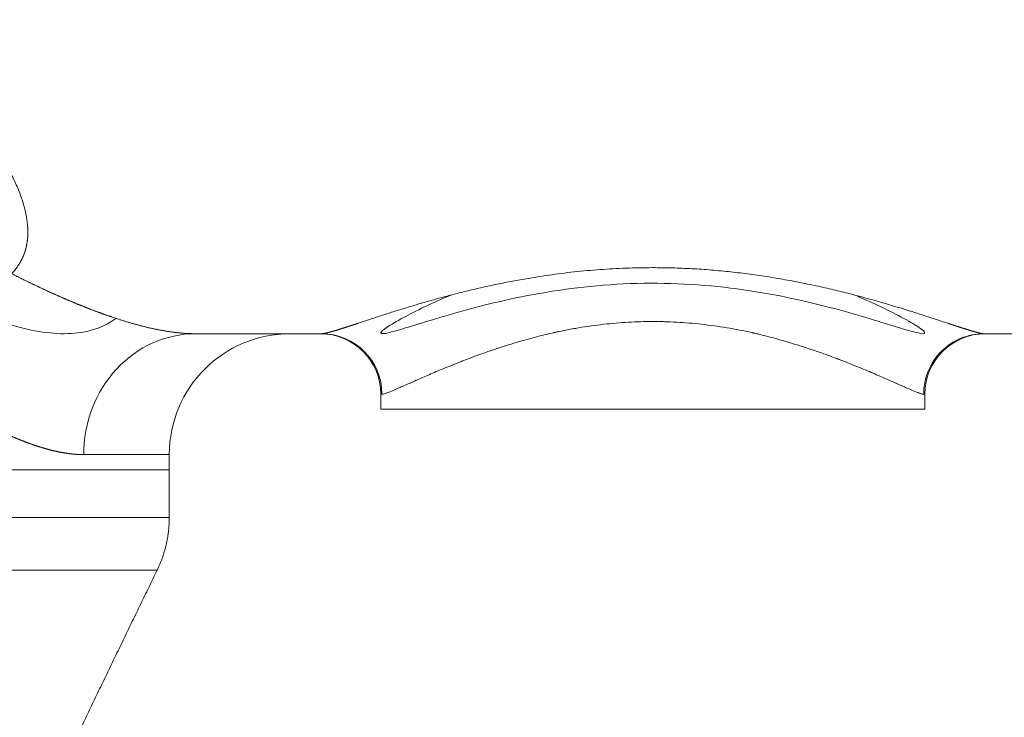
# Model space of a CAD drawing. Header units: millimetres. Extents: x 51337 to 61814, y -21781 to -12277.
# Tile 294 of 378: x 60812 to 60877, y -21135 to -21089. Entities that reach past the tile are written whole.
import ezdxf

# ---------------------------------------------------------------- set-up
doc = ezdxf.new("R2010")
doc.units = ezdxf.units.MM
doc.header["$LTSCALE"] = 0.3175
doc.layers.add('1轮廓实线层', color=7, linetype='Continuous', lineweight=18)

msp = doc.modelspace()

# ---------------------------------------------------------------- linework, layer by layer
at = {"layer": '1轮廓实线层'}
for p, q in [((60832.10707, -21109.38829), (60823.7624, -21109.38829)), ((60823.76309, -21109.38829), (60832.10726, -21109.38829)), ((60875.92426, -21109.38829), (60882.51597, -21109.38829)), ((60882.51597, -21109.38829), (60875.92488, -21109.38829)), ((60836.09051, -21113.38829), (60836.01597, -21113.38829)), ((60836.01597, -21113.38829), (60836.01597, -21114.38829)), ((60872.01597, -21113.38829), (60871.94144, -21113.38829)), ((60872.01597, -21113.38829), (60872.01597, -21114.38829)), ((60872.01597, -21114.38829), (60836.01597, -21114.38829)), ((60822.01597, -21117.38829), (60816.35097, -21117.38829)), ((60822.01597, -21118.38829), (60822.01597, -21117.38829)), ((60822.01597, -21118.38829), (60804.39107, -21118.38829)), ((60822.01597, -21121.54172), (60822.01597, -21118.38829))]:
    msp.add_line(p, q, dxfattribs=at)
for centre, radius, start, end in [((60830.01597, -21117.38829), 8, 90, 180), ((60832.01597, -21113.38829), 4, 0, 90), ((60876.01597, -21113.38829), 4, 90, 180)]:
    msp.add_arc(centre, radius, start, end, dxfattribs=at)
for centre, major_axis, ratio, start_param, end_param in [((60823.7624, -21117.38829), (0, 8), 0.92642857, 0, 1.57079633), ((60832.10707, -21113.38829), (0, -4), 0.9958592, 1.57079633, 3.14159265), ((60875.92488, -21113.38829), (0, -4), 0.9958592, 3.14159265, 4.71238898)]:
    msp.add_ellipse(centre, major_axis=major_axis, ratio=ratio, start_param=start_param, end_param=end_param, dxfattribs=at)
for points, knots in [([(60802.01931, -21088.61033), (60802.03794, -21088.62196), (60802.07523, -21088.64522), (60802.13102, -21088.68033), (60802.18676, -21088.71563), (60802.24242, -21088.75112), (60802.29802, -21088.7868), (60802.35356, -21088.82268), (60802.40903, -21088.85876), (60802.46444, -21088.89503), (60802.51978, -21088.93149), (60802.57505, -21088.96814), (60802.63026, -21089.00498), (60802.6854, -21089.04202), (60802.74048, -21089.07924), (60802.79549, -21089.11666), (60802.85044, -21089.15427), (60802.90532, -21089.19207), (60802.96014, -21089.23006), (60803.01489, -21089.26823), (60803.06957, -21089.3066), (60803.12419, -21089.34515), (60803.17875, -21089.38389), (60803.23323, -21089.42282), (60803.28766, -21089.46193), (60803.34201, -21089.50123), (60803.39631, -21089.54072), (60803.45053, -21089.58039), (60803.50469, -21089.62024), (60803.55879, -21089.66028), (60803.61282, -21089.70051), (60803.66678, -21089.74092), (60803.72068, -21089.78151), (60803.77451, -21089.82228), (60803.82828, -21089.86323), (60803.88198, -21089.90437), (60803.93562, -21089.94569), (60803.98919, -21089.98718), (60804.04269, -21090.02886), (60804.09613, -21090.07072), (60804.14951, -21090.11275), (60804.20282, -21090.15497), (60804.25606, -21090.19736), (60804.30924, -21090.23992), (60804.36235, -21090.28267), (60804.4154, -21090.32559), (60804.46838, -21090.36868), (60804.52129, -21090.41196), (60804.57414, -21090.4554), (60804.62693, -21090.49902), (60804.67965, -21090.54281), (60804.7323, -21090.58678), (60804.78489, -21090.63091), (60804.83741, -21090.67522), (60804.88987, -21090.7197), (60804.94226, -21090.76435), (60804.99458, -21090.80917), (60805.04685, -21090.85416), (60805.09904, -21090.89932), (60805.15117, -21090.94464), (60805.20323, -21090.99014), (60805.25523, -21091.0358), (60805.30716, -21091.08162), (60805.35903, -21091.12761), (60805.41083, -21091.17377), (60805.46257, -21091.22009), (60805.51424, -21091.26657), (60805.56585, -21091.31322), (60805.61739, -21091.36002), (60805.66886, -21091.40699), (60805.72027, -21091.45412), (60805.77161, -21091.50142), (60805.82289, -21091.54887), (60805.8741, -21091.59648), (60805.92525, -21091.64424), (60805.97633, -21091.69217), (60806.02734, -21091.74025), (60806.07829, -21091.78849), (60806.12918, -21091.83688), (60806.18, -21091.88543), (60806.23075, -21091.93413), (60806.28144, -21091.98299), (60806.33206, -21092.032), (60806.38262, -21092.08116), (60806.43311, -21092.13047), (60806.48353, -21092.17993), (60806.5339, -21092.22954), (60806.58419, -21092.2793), (60806.63442, -21092.32921), (60806.68458, -21092.37926), (60806.73468, -21092.42947), (60806.78471, -21092.47981), (60806.83468, -21092.53031), (60806.88458, -21092.58095), (60806.93442, -21092.63173), (60806.98419, -21092.68265), (60807.03389, -21092.73372), (60807.31551, -21093.02422), (60807.81319, -21093.55504), (60808.49358, -21094.32954), (60809.12774, -21095.10228), (60809.71564, -21095.87195), (60810.25726, -21096.6372), (60810.6961, -21097.30983), (60811.0465, -21097.8878), (60811.32043, -21098.37088), (60811.5689, -21098.84309), (60811.79192, -21099.3044), (60811.98946, -21099.75481), (60812.16154, -21100.19431), (60812.30815, -21100.62288), (60812.42928, -21101.04053), (60812.52493, -21101.44727), (60812.57589, -21101.73472), (60812.60062, -21101.90936), (60812.60929, -21101.9755), (60812.61719, -21102.04124), (60812.62434, -21102.10656), (60812.63072, -21102.17148), (60812.63635, -21102.23599), (60812.64121, -21102.30011), (60812.64532, -21102.36382), (60812.64866, -21102.42712), (60812.65125, -21102.49003), (60812.65308, -21102.55254), (60812.65414, -21102.61466), (60812.65445, -21102.67637), (60812.65399, -21102.7377), (60812.65278, -21102.79863), (60812.65081, -21102.85916), (60812.64807, -21102.91931), (60812.64458, -21102.97907), (60812.64033, -21103.03843), (60812.63532, -21103.09742), (60812.62954, -21103.15601), (60812.62301, -21103.21422), (60812.61572, -21103.27205), (60812.60767, -21103.3295), (60812.59885, -21103.38656), (60812.58928, -21103.44325), (60812.57895, -21103.49956), (60812.56786, -21103.55549), (60812.55601, -21103.61105), (60812.5434, -21103.66623), (60812.53002, -21103.72104), (60812.51589, -21103.77548), (60812.501, -21103.82954), (60812.48535, -21103.88324), (60812.46894, -21103.93658), (60812.45177, -21103.98954), (60812.43384, -21104.04214), (60812.41515, -21104.09438), (60812.3957, -21104.14626), (60812.37549, -21104.19777), (60812.35452, -21104.24893), (60812.33279, -21104.29973), (60812.3103, -21104.35017), (60812.28705, -21104.40026), (60812.26304, -21104.44999), (60812.23827, -21104.49937), (60812.21274, -21104.5484), (60812.18645, -21104.59708), (60812.1594, -21104.64541), (60812.13159, -21104.69339), (60812.10302, -21104.74103), (60812.07369, -21104.78832), (60812.0436, -21104.83527), (60812.01276, -21104.88188), (60811.98115, -21104.92815), (60811.94878, -21104.97408), (60811.91565, -21105.01967), (60811.88176, -21105.06493), (60811.84711, -21105.10985), (60811.81171, -21105.15444), (60811.77554, -21105.19869), (60811.73861, -21105.24262), (60811.70093, -21105.28622), (60811.66247, -21105.32948), (60811.6233, -21105.37244), (60811.59656, -21105.4008), (60811.58319, -21105.41498)], [0, 0, 0, 0, 0.00241378, 0.0048307, 0.00725079, 0.00967408, 0.0121006, 0.01453038, 0.01696344, 0.01939982, 0.02183954, 0.02428262, 0.02672911, 0.02917902, 0.03163238, 0.03408923, 0.03654958, 0.03901347, 0.04148092, 0.04395196, 0.04642662, 0.04890492, 0.05138689, 0.05387256, 0.05636195, 0.05885509, 0.06135201, 0.06385273, 0.06635728, 0.06886569, 0.07137797, 0.07389416, 0.07641428, 0.07893836, 0.08146642, 0.08399849, 0.08653459, 0.08907475, 0.09161899, 0.09416734, 0.09671982, 0.09927646, 0.10183727, 0.1044023, 0.10697155, 0.10954505, 0.11212283, 0.11470491, 0.11729132, 0.11988207, 0.1224772, 0.12507672, 0.12768065, 0.13028903, 0.13290187, 0.1355192, 0.13814104, 0.14076741, 0.14339833, 0.14603384, 0.14867394, 0.15131866, 0.15396802, 0.15662205, 0.15928077, 0.16194419, 0.16461235, 0.16728525, 0.16996293, 0.17264541, 0.17533269, 0.17802482, 0.1807218, 0.18342366, 0.18613042, 0.1888421, 0.19155871, 0.19428029, 0.19700684, 0.1997384, 0.20247498, 0.20521659, 0.20796327, 0.21071502, 0.21347188, 0.21623385, 0.21900096, 0.22177323, 0.22455067, 0.22733331, 0.23012116, 0.23291424, 0.23571258, 0.23851618, 0.24132508, 0.24413928, 0.2469588, 0.24978367, 0.29221723, 0.33418807, 0.37576348, 0.41701265, 0.45800645, 0.49881706, 0.52552006, 0.55177899, 0.57761777, 0.60306147, 0.62813639, 0.65286995, 0.67729078, 0.70142857, 0.72531411, 0.74897914, 0.75300661, 0.75702321, 0.7610291, 0.76502445, 0.76900942, 0.7729842, 0.77694896, 0.78090386, 0.78484909, 0.78878483, 0.79271125, 0.79662853, 0.80053686, 0.80443641, 0.80832738, 0.81220994, 0.81608428, 0.81995059, 0.82380906, 0.82765987, 0.83150323, 0.83533932, 0.83916832, 0.84299045, 0.84680589, 0.85061484, 0.8544175, 0.85821406, 0.86200472, 0.86578969, 0.86956916, 0.87334334, 0.87711243, 0.88087663, 0.88463615, 0.88839119, 0.89214196, 0.89588866, 0.89963151, 0.90337071, 0.90710646, 0.91083898, 0.91456848, 0.91829517, 0.92201925, 0.92574095, 0.92946046, 0.933178, 0.93689379, 0.94060804, 0.94432095, 0.94803275, 0.95174364, 0.95545384, 0.95916356, 0.96287302, 0.96658243, 0.970292, 0.97400194, 0.97771248, 0.98142382, 0.98513617, 0.98884975, 0.99256478, 0.99628145, 1, 1, 1, 1]), ([(60832.10707, -21109.38829), (60832.10927, -21109.38828), (60832.11365, -21109.38826), (60832.12053, -21109.3881), (60832.12762, -21109.38784), (60832.13494, -21109.38747), (60832.1425, -21109.387), (60832.15028, -21109.38642), (60832.1583, -21109.38574), (60832.16654, -21109.38496), (60832.17502, -21109.38407), (60832.18372, -21109.38308), (60832.19266, -21109.38198), (60832.20182, -21109.38078), (60832.21122, -21109.37948), (60832.22084, -21109.37808), (60832.2307, -21109.37657), (60832.24079, -21109.37496), (60832.2511, -21109.37325), (60832.26165, -21109.37143), (60832.27243, -21109.36952), (60832.28343, -21109.3675), (60832.29467, -21109.36538), (60832.30614, -21109.36316), (60832.31784, -21109.36084), (60832.32977, -21109.35842), (60832.34192, -21109.35589), (60832.35431, -21109.35327), (60832.36693, -21109.35054), (60832.37978, -21109.34772), (60832.39286, -21109.3448), (60832.40617, -21109.34177), (60832.41971, -21109.33865), (60832.43348, -21109.33542), (60832.44748, -21109.3321), (60832.46171, -21109.32868), (60832.47618, -21109.32516), (60832.49087, -21109.32154), (60832.50579, -21109.31782), (60832.52094, -21109.31401), (60832.53632, -21109.31009), (60832.55194, -21109.30608), (60832.56778, -21109.30197), (60832.58385, -21109.29777), (60832.60015, -21109.29346), (60832.61669, -21109.28906), (60832.63345, -21109.28456), (60832.65045, -21109.27997), (60832.66767, -21109.27528), (60832.68512, -21109.27049), (60832.70281, -21109.26561), (60832.72072, -21109.26063), (60832.73887, -21109.25555), (60832.75725, -21109.25038), (60832.77585, -21109.24512), (60832.79469, -21109.23976), (60832.81375, -21109.2343), (60832.83305, -21109.22875), (60832.85258, -21109.2231), (60832.87233, -21109.21736), (60832.89232, -21109.21153), (60832.91254, -21109.2056), (60832.93299, -21109.19958), (60832.95367, -21109.19347), (60832.97457, -21109.18726), (60832.99571, -21109.18096), (60833.01708, -21109.17456), (60833.03868, -21109.16807), (60833.06051, -21109.16149), (60833.08257, -21109.15482), (60833.10486, -21109.14806), (60833.12738, -21109.1412), (60833.15013, -21109.13425), (60833.17311, -21109.12721), (60833.19632, -21109.12008), (60833.21976, -21109.11286), (60833.24343, -21109.10554), (60833.26734, -21109.09814), (60833.29147, -21109.09064), (60833.31583, -21109.08306), (60833.34042, -21109.07538), (60833.36524, -21109.06761), (60833.3903, -21109.05976), (60833.41558, -21109.05181), (60833.44109, -21109.04378), (60833.46684, -21109.03565), (60833.49281, -21109.02744), (60833.51902, -21109.01914), (60833.54545, -21109.01075), (60833.57211, -21109.00227), (60833.59901, -21108.9937), (60833.62613, -21108.98505), (60833.65349, -21108.9763), (60833.68108, -21108.96747), (60833.70889, -21108.95855), (60833.73694, -21108.94955), (60833.76521, -21108.94045), (60833.79372, -21108.93127), (60833.82246, -21108.92201), (60833.85142, -21108.91265), (60833.88062, -21108.90321), (60833.91005, -21108.89369), (60833.93971, -21108.88408), (60833.9696, -21108.87438), (60833.99971, -21108.8646), (60834.03006, -21108.85473), (60834.06064, -21108.84478), (60834.09145, -21108.83474), (60834.12249, -21108.82462), (60834.15376, -21108.81441), (60834.18526, -21108.80412), (60834.21699, -21108.79374), (60834.24895, -21108.78328), (60834.28114, -21108.77274), (60834.31356, -21108.76211), (60834.34621, -21108.7514), (60834.3791, -21108.74061), (60834.41221, -21108.72973), (60834.44555, -21108.71877), (60834.47912, -21108.70773), (60834.71523, -21108.63003), (60835.17742, -21108.47698), (60835.91861, -21108.233), (60836.72357, -21107.97327), (60837.59225, -21107.70148), (60838.52455, -21107.42115), (60839.32604, -21107.19138), (60839.9616, -21107.01601), (60840.4079, -21106.89578), (60840.86091, -21106.77697), (60841.32063, -21106.65986), (60841.78704, -21106.54473), (60842.26016, -21106.43185), (60842.73998, -21106.3215), (60843.2265, -21106.2139), (60843.71972, -21106.10931), (60844.21963, -21106.00793), (60844.72625, -21105.91), (60845.23957, -21105.81571), (60845.75958, -21105.72525), (60846.3859, -21105.62245), (60847.11959, -21105.51142), (60847.962, -21105.3979), (60848.80923, -21105.29819), (60849.66129, -21105.21285), (60850.51816, -21105.14232), (60851.37985, -21105.08699), (60852.24633, -21105.04714), (60853.11761, -21105.02297), (60854.13774, -21105.01322), (60855.30303, -21105.02835), (60856.6072, -21105.08115), (60857.90114, -21105.16905), (60859.18476, -21105.291), (60860.45804, -21105.44554), (60861.71039, -21105.62924), (60862.93387, -21105.83739), (60864.11984, -21106.06617), (60865.26965, -21106.31326), (60866.38327, -21106.57569), (60867.46068, -21106.85019), (60868.5713, -21107.15196), (60869.69274, -21107.47432), (60870.7966, -21107.80905), (60871.80512, -21108.12832), (60872.71811, -21108.42631), (60873.28391, -21108.61355), (60873.57846, -21108.71056), (60873.63838, -21108.73028), (60873.69755, -21108.74974), (60873.75598, -21108.76894), (60873.81367, -21108.78787), (60873.87061, -21108.80654), (60873.92681, -21108.82495), (60873.98226, -21108.84309), (60874.03697, -21108.86095), (60874.09094, -21108.87855), (60874.14416, -21108.89587), (60874.19664, -21108.91293), (60874.24837, -21108.9297), (60874.29935, -21108.9462), (60874.3496, -21108.96243), (60874.3991, -21108.97837), (60874.44785, -21108.99404), (60874.49586, -21109.00942), (60874.54313, -21109.02452), (60874.58965, -21109.03933), (60874.63543, -21109.05386), (60874.68046, -21109.0681), (60874.72475, -21109.08205), (60874.76829, -21109.09571), (60874.81109, -21109.10908), (60874.85315, -21109.12216), (60874.89446, -21109.13494), (60874.93503, -21109.14743), (60874.97485, -21109.15962), (60875.01393, -21109.1715), (60875.05226, -21109.18309), (60875.08985, -21109.19438), (60875.1267, -21109.20536), (60875.1628, -21109.21604), (60875.19815, -21109.22642), (60875.23276, -21109.23648), (60875.26663, -21109.24624), (60875.29976, -21109.25568), (60875.33213, -21109.26482), (60875.36377, -21109.27364), (60875.39466, -21109.28214), (60875.42481, -21109.29033), (60875.45421, -21109.29821), (60875.48286, -21109.30576), (60875.51078, -21109.31299), (60875.53795, -21109.31991), (60875.56437, -21109.32649), (60875.59005, -21109.33276), (60875.61499, -21109.33869), (60875.63918, -21109.3443), (60875.66262, -21109.34958), (60875.68533, -21109.35453), (60875.70728, -21109.35915), (60875.7285, -21109.36344), (60875.74897, -21109.36739), (60875.76869, -21109.371), (60875.78767, -21109.37428), (60875.80591, -21109.37722), (60875.8234, -21109.37982), (60875.84015, -21109.38207), (60875.85615, -21109.38399), (60875.87141, -21109.38555), (60875.88593, -21109.38678), (60875.89969, -21109.38765), (60875.91276, -21109.38819), (60875.92084, -21109.38826), (60875.92488, -21109.38829)], [0, 0, 0, 0, 0.00103353, 0.00206684, 0.00309992, 0.00413279, 0.00516548, 0.00619798, 0.00723031, 0.0082625, 0.00929454, 0.01032645, 0.01135826, 0.01238996, 0.01342157, 0.01445311, 0.01548459, 0.01651602, 0.01754742, 0.0185788, 0.01961017, 0.02064154, 0.02167294, 0.02270436, 0.02373584, 0.02476737, 0.02579897, 0.02683066, 0.02786245, 0.02889434, 0.02992637, 0.03095853, 0.03199084, 0.03302332, 0.03405598, 0.03508883, 0.03612188, 0.03715515, 0.03818865, 0.03922239, 0.0402564, 0.04129067, 0.04232523, 0.04336008, 0.04439524, 0.04543073, 0.04646655, 0.04750272, 0.04853925, 0.04957616, 0.05061346, 0.05165116, 0.05268927, 0.05372781, 0.05476679, 0.05580623, 0.05684613, 0.05788651, 0.05892738, 0.05996876, 0.06101066, 0.06205308, 0.06309605, 0.06413958, 0.06518368, 0.06622836, 0.06727364, 0.06831952, 0.06936602, 0.07041316, 0.07146094, 0.07250938, 0.07355849, 0.07460829, 0.07565878, 0.07670999, 0.07776191, 0.07881457, 0.07986797, 0.08092213, 0.08197707, 0.08303278, 0.0840893, 0.08514662, 0.08620477, 0.08726374, 0.08832356, 0.08938424, 0.09044579, 0.09150823, 0.09257155, 0.09363578, 0.09470093, 0.09576702, 0.09683404, 0.09790202, 0.09897096, 0.10004088, 0.1011118, 0.10218371, 0.10325664, 0.10433059, 0.10540558, 0.10648162, 0.10755873, 0.1086369, 0.10971616, 0.11079651, 0.11187797, 0.11296055, 0.11404426, 0.11512911, 0.11621512, 0.11730228, 0.11839063, 0.11948016, 0.12057089, 0.12166283, 0.12275599, 0.12385038, 0.12494601, 0.14571451, 0.16640475, 0.18709212, 0.20785202, 0.22875908, 0.24988637, 0.25890789, 0.26789273, 0.27684606, 0.2857731, 0.29467911, 0.3035694, 0.31244931, 0.32132417, 0.33019935, 0.33908022, 0.34797212, 0.35688037, 0.36581029, 0.37476712, 0.38883957, 0.40280998, 0.41669992, 0.43053135, 0.4443265, 0.45810776, 0.47189763, 0.48571852, 0.49959272, 0.52039134, 0.54110159, 0.56179951, 0.58256128, 0.60346238, 0.62457681, 0.64544925, 0.66622094, 0.68696, 0.70773493, 0.72861382, 0.7496638, 0.77516888, 0.80028243, 0.82512982, 0.84984045, 0.87454589, 0.87651163, 0.87847383, 0.88043255, 0.88238787, 0.88433986, 0.88628858, 0.88823409, 0.89017648, 0.89211582, 0.89405216, 0.89598559, 0.89791617, 0.89984397, 0.90176907, 0.90369154, 0.90561145, 0.90752887, 0.90944388, 0.91135655, 0.91326695, 0.91517515, 0.91708123, 0.91898526, 0.92088733, 0.92278749, 0.92468583, 0.92658242, 0.92847734, 0.93037066, 0.93226245, 0.9341528, 0.93604178, 0.93792946, 0.93981593, 0.94170125, 0.94358551, 0.94546877, 0.94735113, 0.94923265, 0.95111341, 0.95299348, 0.95487296, 0.9567519, 0.9586304, 0.96050852, 0.96238635, 0.96426396, 0.96614143, 0.96801883, 0.96989625, 0.97177376, 0.97365144, 0.97552937, 0.97740762, 0.97928627, 0.9811654, 0.98304509, 0.98492541, 0.98680644, 0.98868826, 0.99057094, 0.99245457, 0.99433921, 0.99622494, 0.99811185, 1, 1, 1, 1]), ([(60811.58319, -21105.41498), (60811.60941, -21105.42825), (60811.66183, -21105.45477), (60811.7403, -21105.49432), (60811.81858, -21105.53368), (60811.89667, -21105.57283), (60811.97457, -21105.61178), (60812.05227, -21105.65051), (60812.12978, -21105.68904), (60812.2071, -21105.72736), (60812.28423, -21105.76547), (60812.36116, -21105.80337), (60812.4379, -21105.84107), (60812.51445, -21105.87856), (60812.59081, -21105.91584), (60812.66698, -21105.95292), (60812.74295, -21105.98978), (60812.81873, -21106.02644), (60812.89432, -21106.0629), (60812.96972, -21106.09914), (60813.04492, -21106.13518), (60813.11993, -21106.17102), (60813.19475, -21106.20664), (60813.26938, -21106.24207), (60813.34382, -21106.27728), (60813.41806, -21106.31229), (60813.49211, -21106.34709), (60813.56597, -21106.38168), (60813.63964, -21106.41607), (60813.71311, -21106.45025), (60813.78639, -21106.48423), (60813.85948, -21106.518), (60813.93238, -21106.55156), (60814.00509, -21106.58492), (60814.0776, -21106.61808), (60814.14992, -21106.65102), (60814.22205, -21106.68377), (60814.29399, -21106.7163), (60814.36573, -21106.74864), (60814.43728, -21106.78076), (60814.50864, -21106.81269), (60814.57981, -21106.8444), (60814.65078, -21106.87591), (60814.72157, -21106.90722), (60814.79216, -21106.93832), (60814.86256, -21106.96922), (60814.93276, -21106.99992), (60815.00278, -21107.03041), (60815.0726, -21107.06069), (60815.14223, -21107.09077), (60815.21167, -21107.12065), (60815.28091, -21107.15033), (60815.34996, -21107.1798), (60815.41882, -21107.20906), (60815.48749, -21107.23813), (60815.55597, -21107.26699), (60815.62425, -21107.29564), (60815.69234, -21107.3241), (60815.76024, -21107.35235), (60815.82795, -21107.3804), (60815.89547, -21107.40824), (60815.96279, -21107.43589), (60816.02992, -21107.46333), (60816.09686, -21107.49056), (60816.1636, -21107.5176), (60816.23016, -21107.54443), (60816.29652, -21107.57107), (60816.36269, -21107.5975), (60816.42867, -21107.62373), (60816.49445, -21107.64975), (60816.56004, -21107.67558), (60816.62544, -21107.7012), (60816.69065, -21107.72663), (60816.75567, -21107.75185), (60816.82049, -21107.77687), (60816.88512, -21107.80169), (60816.94956, -21107.82632), (60817.01381, -21107.85074), (60817.07786, -21107.87496), (60817.14173, -21107.89898), (60817.2054, -21107.9228), (60817.26887, -21107.94642), (60817.33216, -21107.96984), (60817.39525, -21107.99306), (60817.45815, -21108.01609), (60817.52086, -21108.03891), (60817.58338, -21108.06153), (60817.6457, -21108.08396), (60817.70784, -21108.10619), (60817.76978, -21108.12822), (60817.83153, -21108.15005), (60817.89308, -21108.17168), (60817.95444, -21108.19312), (60818.01562, -21108.21435), (60818.07659, -21108.23539), (60818.13738, -21108.25623), (60818.19798, -21108.27688), (60818.27537, -21108.30308), (60818.36938, -21108.33461), (60818.47981, -21108.3712), (60818.58968, -21108.40714), (60818.69898, -21108.44245), (60818.80771, -21108.47711), (60818.91589, -21108.51113), (60819.02349, -21108.5445), (60819.13053, -21108.57723), (60819.23701, -21108.60932), (60819.34292, -21108.64077), (60819.44827, -21108.67157), (60819.55305, -21108.70172), (60819.65727, -21108.73123), (60819.76092, -21108.7601), (60819.86401, -21108.78831), (60819.96653, -21108.81589), (60820.06849, -21108.84281), (60820.16988, -21108.86909), (60820.27071, -21108.89473), (60820.37097, -21108.91971), (60820.47067, -21108.94405), (60820.56981, -21108.96774), (60820.66838, -21108.99078), (60820.76638, -21109.01318), (60820.86382, -21109.03493), (60820.96069, -21109.05603), (60821.057, -21109.07648), (60821.15275, -21109.09628), (60821.24793, -21109.11543), (60821.34254, -21109.13394), (60821.43659, -21109.15179), (60821.53008, -21109.169), (60821.623, -21109.18555), (60821.71535, -21109.20146), (60821.80714, -21109.21672), (60821.89837, -21109.23133), (60821.98903, -21109.24529), (60822.07913, -21109.2586), (60822.16866, -21109.27126), (60822.25763, -21109.28327), (60822.34603, -21109.29463), (60822.43387, -21109.30534), (60822.52114, -21109.3154), (60822.60784, -21109.32481), (60822.69399, -21109.33358), (60822.77956, -21109.34169), (60822.86458, -21109.34915), (60822.94903, -21109.35597), (60823.03291, -21109.36213), (60823.11623, -21109.36764), (60823.19898, -21109.37251), (60823.28117, -21109.37673), (60823.36279, -21109.3803), (60823.44385, -21109.38321), (60823.52435, -21109.38549), (60823.60427, -21109.3871), (60823.68366, -21109.38811), (60823.73617, -21109.38823), (60823.7624, -21109.38829)], [0, 0, 0, 0, 0.00555012, 0.01109302, 0.01662871, 0.0221572, 0.02767849, 0.0331926, 0.03869951, 0.04419924, 0.0496918, 0.05517719, 0.06065541, 0.06612647, 0.07159038, 0.07704714, 0.08249676, 0.08793924, 0.09337459, 0.09880281, 0.10422392, 0.10963791, 0.11504479, 0.12044457, 0.12583725, 0.13122285, 0.13660135, 0.14197278, 0.14733713, 0.15269442, 0.15804465, 0.16338782, 0.16872394, 0.17405301, 0.17937505, 0.18469006, 0.18999804, 0.195299, 0.20059295, 0.2058799, 0.21115984, 0.21643278, 0.22169874, 0.22695772, 0.23220972, 0.23745475, 0.24269282, 0.24792393, 0.25314808, 0.2583653, 0.26357558, 0.26877892, 0.27397534, 0.27916485, 0.28434744, 0.28952312, 0.29469191, 0.2998538, 0.30500881, 0.31015694, 0.3152982, 0.32043259, 0.32556013, 0.33068081, 0.33579464, 0.34090164, 0.34600181, 0.35109515, 0.35618167, 0.36126139, 0.3663343, 0.37140041, 0.37645973, 0.38151227, 0.38655804, 0.39159703, 0.39662927, 0.40165475, 0.40667348, 0.41168548, 0.41669074, 0.42168927, 0.42668109, 0.43166619, 0.4366446, 0.4416163, 0.44658132, 0.45153966, 0.45649132, 0.46143632, 0.46637465, 0.47130634, 0.47623139, 0.48114979, 0.48606157, 0.49096673, 0.49586528, 0.50075722, 0.50977016, 0.51876789, 0.52775046, 0.53671793, 0.54567034, 0.55460774, 0.56353019, 0.57243773, 0.58133041, 0.59020828, 0.5990714, 0.60791982, 0.61675359, 0.62557276, 0.63437738, 0.64316751, 0.6519432, 0.6607045, 0.66945146, 0.67818415, 0.6869026, 0.69560688, 0.70429705, 0.71297315, 0.72163523, 0.73028337, 0.7389176, 0.747538, 0.7561446, 0.76473748, 0.77331667, 0.78188226, 0.79043428, 0.79897279, 0.80749787, 0.81600955, 0.8245079, 0.83299298, 0.84146485, 0.84992357, 0.85836919, 0.86680177, 0.87522138, 0.88362808, 0.89202192, 0.90040296, 0.90877128, 0.91712692, 0.92546995, 0.93380043, 0.94211842, 0.95042399, 0.95871719, 0.9669981, 0.97526677, 0.98352327, 0.99176766, 1, 1, 1, 1]), ([(60867.33803, -21106.81896), (60867.93901, -21107.06811), (60868.48638, -21107.31231), (60869.62205, -21107.84682), (60870.18062, -21108.13278), (60871.08162, -21108.62762), (60871.42487, -21108.83627), (60871.89266, -21109.16141), (60872.01597, -21109.27791), (60872.01597, -21109.39862), (60871.89607, -21109.4034), (60871.42594, -21109.31255), (60871.06915, -21109.21474), (60869.68996, -21108.80345), (60868.33597, -21108.3643), (60865.01418, -21107.44315), (60863.01576, -21106.95738), (60859.74862, -21106.43045), (60858.59081, -21106.2851), (60856.25721, -21106.09345), (60855.07601, -21106.04518), (60852.68391, -21106.05307), (60851.47869, -21106.11077), (60849.15722, -21106.31742), (60848.0172, -21106.46764), (60845.83464, -21106.83272), (60844.8074, -21107.04403), (60842.87208, -21107.4939), (60841.96067, -21107.73391), (60839.50889, -21108.42202), (60838.18695, -21108.85232), (60836.4304, -21109.37052), (60835.98039, -21109.45904), (60836.03719, -21109.25481), (60836.1773, -21109.13081), (60836.68064, -21108.79041), (60837.04177, -21108.57441), (60838.30537, -21107.88956), (60839.38373, -21107.36152), (60840.6944, -21106.81861)], [0, 0, 0, 0, 0.03300102, 0.03300102, 0.07561677, 0.07561677, 0.11823251, 0.11823251, 0.16084825, 0.16084825, 0.20346399, 0.20346399, 0.24607974, 0.24607974, 0.33131122, 0.33131122, 0.41654271, 0.41654271, 0.45915845, 0.45915845, 0.50177419, 0.50177419, 0.54438993, 0.54438993, 0.58700568, 0.58700568, 0.62962142, 0.62962142, 0.67223716, 0.67223716, 0.75746865, 0.75746865, 0.84270013, 0.84270013, 0.88531587, 0.88531587, 0.92793162, 0.92793162, 1, 1, 1, 1]), ([(60818.48637, -21108.37315), (60817.75955, -21108.90536), (60816.91463, -21109.21848), (60814.81735, -21109.47408), (60813.50327, -21109.33291), (60810.86501, -21108.64268), (60809.56351, -21108.16042), (60808.18156, -21107.5348)], [0, 0, 0, 0, 0.313551, 0.313551, 0.68504774, 0.68504774, 1, 1, 1, 1]), ([(60871.94144, -21113.38829), (60871.89471, -21113.38829), (60871.82496, -21113.37319), (60871.63379, -21113.31279), (60871.51238, -21113.26749), (60871.21254, -21113.14668), (60871.03412, -21113.07118), (60870.72011, -21112.93527), (60870.60772, -21112.88619), (60870.42715, -21112.80691), (60870.33386, -21112.76586), (60870.21971, -21112.71548), (60870.16129, -21112.68967), (60870.13174, -21112.67662), (60870.11688, -21112.67005), (60870.10943, -21112.66675), (60870.1057, -21112.66511), (60870.10384, -21112.66428), (60870.1029, -21112.66387), (60870.10244, -21112.66366), (60870.10224, -21112.66357), (60870.1021, -21112.66351), (60870.10202, -21112.66348), (60869.91418, -21112.58042), (60869.69864, -21112.48375), (60869.32487, -21112.31828), (60869.19187, -21112.25971), (60868.90753, -21112.13575), (60868.75619, -21112.07036), (60868.43366, -21111.93276), (60868.26248, -21111.86055), (60867.8988, -21111.70931), (60867.7063, -21111.63028), (60867.29858, -21111.4654), (60867.08336, -21111.37955), (60866.74252, -21111.24566), (60866.5676, -21111.17743), (60866.35544, -21111.0956), (60866.24732, -21111.05412), (60866.19275, -21111.03324), (60866.16533, -21111.02277), (60866.15159, -21111.01752), (60866.14471, -21111.0149), (60866.14127, -21111.01359), (60866.13955, -21111.01293), (60866.13881, -21111.01265), (60866.13832, -21111.01246), (60866.1381, -21111.01238), (60865.86312, -21110.90746), (60865.58967, -21110.80692), (60865.04913, -21110.61437), (60864.78203, -21110.52237), (60864.25747, -21110.34689), (60864.00001, -21110.26342), (60863.49755, -21110.10501), (60863.25255, -21110.03008), (60862.77737, -21109.88874), (60862.5472, -21109.82234), (60862.10363, -21109.69808), (60861.89025, -21109.64021), (60861.48188, -21109.53302), (60861.28691, -21109.4837), (60861.00923, -21109.4161), (60860.87408, -21109.38391), (60860.72306, -21109.34915), (60860.64923, -21109.33247), (60860.61273, -21109.32431), (60860.59459, -21109.32027), (60860.58555, -21109.31826), (60860.58103, -21109.31726), (60860.57878, -21109.31676), (60860.57765, -21109.31651), (60860.57709, -21109.31638), (60860.57681, -21109.31632), (60860.57669, -21109.31629), (60860.57662, -21109.31628), (60860.57657, -21109.31627), (60860.0211, -21109.19322), (60859.46308, -21109.08561), (60858.34884, -21108.90122), (60857.79263, -21108.82446), (60856.68815, -21108.70177), (60856.13989, -21108.65585), (60855.32742, -21108.61011), (60855.05824, -21108.59871), (60854.65739, -21108.58741), (60854.45769, -21108.5832), (60854.22607, -21108.58083), (60854.11061, -21108.58027), (60854.0612, -21108.58017), (60854.02828, -21108.58013), (60854.01177, -21108.58013), (60853.47099, -21108.58049), (60852.93764, -21108.5962), (60851.85745, -21108.65837), (60851.3106, -21108.70483), (60850.2087, -21108.82847), (60849.65364, -21108.90565), (60848.8195, -21109.04449), (60848.5412, -21109.0946), (60848.12401, -21109.17555), (60847.91548, -21109.21746), (60847.67246, -21109.26888), (60847.55103, -21109.29522), (60847.49034, -21109.30854), (60847.46, -21109.31525), (60847.44483, -21109.31861), (60847.43725, -21109.32029), (60847.43345, -21109.32113), (60847.43156, -21109.32155), (60847.43061, -21109.32176), (60847.43014, -21109.32187), (60847.42993, -21109.32191), (60847.4298, -21109.32194), (60847.4297, -21109.32197), (60847.26578, -21109.3584), (60847.0915, -21109.39909), (60846.72314, -21109.48901), (60846.52907, -21109.53824), (60846.12246, -21109.64522), (60845.90991, -21109.70298), (60845.46797, -21109.82703), (60845.23857, -21109.89332), (60844.76487, -21110.03443), (60844.52058, -21110.10925), (60844.01946, -21110.26743), (60843.76265, -21110.35079), (60843.2393, -21110.52603), (60842.97277, -21110.61792), (60842.56816, -21110.76215), (60842.43249, -21110.81129), (60842.22814, -21110.88661), (60842.12575, -21110.92466), (60842.00601, -21110.96976), (60841.94608, -21110.99249), (60841.9161, -21111.0039), (60841.9011, -21111.00961), (60841.8936, -21111.01247), (60841.88985, -21111.0139), (60841.88798, -21111.01462), (60841.88718, -21111.01492), (60841.88664, -21111.01513), (60841.88635, -21111.01524), (60841.6359, -21111.11084), (60841.39809, -21111.20299), (60840.94614, -21111.38054), (60840.73199, -21111.46596), (60840.32609, -21111.63005), (60840.13434, -21111.70873), (60839.77187, -21111.85936), (60839.60115, -21111.93131), (60839.2793, -21112.06847), (60839.12818, -21112.13369), (60838.84407, -21112.25739), (60838.57809, -21112.37436), (60838.34542, -21112.47787), (60838.18233, -21112.55045), (60838.10363, -21112.58548), (60838.01657, -21112.62414), (60837.9742, -21112.64292), (60837.9533, -21112.65217), (60837.94293, -21112.65676), (60837.93775, -21112.65904), (60837.93517, -21112.66018), (60837.93388, -21112.66075), (60837.93324, -21112.66104), (60837.93292, -21112.66118), (60837.93278, -21112.66124), (60837.9327, -21112.66128), (60837.93265, -21112.6613), (60837.65849, -21112.78249), (60837.41761, -21112.8885), (60836.99809, -21113.07024), (60836.81943, -21113.14597), (60836.51936, -21113.26713), (60836.39793, -21113.31257), (60836.20685, -21113.37315), (60836.13719, -21113.38829), (60836.09051, -21113.38829)], [0, 0, 0, 0, 0.03125, 0.03125, 0.0625, 0.0625, 0.09375, 0.09375, 0.109375, 0.109375, 0.1171875, 0.12109375, 0.12304687, 0.12402344, 0.12451172, 0.12475586, 0.12487793, 0.12493896, 0.12496948, 0.12498474, 0.12499237, 0.12499237, 0.125, 0.125, 0.15625, 0.15625, 0.171875, 0.171875, 0.1875, 0.1875, 0.203125, 0.203125, 0.21875, 0.21875, 0.234375, 0.234375, 0.2421875, 0.24609375, 0.24804687, 0.24902344, 0.24951172, 0.24975586, 0.24987793, 0.24993896, 0.24996948, 0.24998474, 0.24998474, 0.25, 0.25, 0.265625, 0.265625, 0.28125, 0.28125, 0.296875, 0.296875, 0.3125, 0.3125, 0.328125, 0.328125, 0.34375, 0.34375, 0.359375, 0.359375, 0.3671875, 0.37109375, 0.37304687, 0.37402344, 0.37451172, 0.37475586, 0.37487793, 0.37493896, 0.37496948, 0.37498474, 0.37499237, 0.37499618, 0.37499618, 0.375, 0.375, 0.40625, 0.40625, 0.4375, 0.4375, 0.46875, 0.46875, 0.484375, 0.484375, 0.4921875, 0.49609375, 0.49804687, 0.49902344, 0.49902344, 0.5, 0.5, 0.53125, 0.53125, 0.5625, 0.5625, 0.59375, 0.59375, 0.609375, 0.609375, 0.6171875, 0.62109375, 0.62304687, 0.62402344, 0.62451172, 0.62475586, 0.62487793, 0.62493896, 0.62496948, 0.62498474, 0.62499237, 0.62499619, 0.62499619, 0.625, 0.625, 0.640625, 0.640625, 0.65625, 0.65625, 0.671875, 0.671875, 0.6875, 0.6875, 0.703125, 0.703125, 0.71875, 0.71875, 0.734375, 0.734375, 0.7421875, 0.7421875, 0.74609375, 0.74804687, 0.74902344, 0.74951172, 0.74975586, 0.74987793, 0.74993896, 0.74996948, 0.74998474, 0.74998474, 0.75, 0.75, 0.765625, 0.765625, 0.78125, 0.78125, 0.796875, 0.796875, 0.8125, 0.8125, 0.828125, 0.828125, 0.84375, 0.859375, 0.859375, 0.8671875, 0.87109375, 0.87304687, 0.87402344, 0.87451172, 0.87475586, 0.87487793, 0.87493896, 0.87496948, 0.87498474, 0.87499237, 0.87499237, 0.875, 0.875, 0.90625, 0.90625, 0.9375, 0.9375, 0.96875, 0.96875, 1, 1, 1, 1]), ([(60816.35097, -21117.38829), (60816.33816, -21117.38827), (60816.31254, -21117.38823), (60816.27393, -21117.38788), (60816.23519, -21117.38732), (60816.1963, -21117.38652), (60816.15727, -21117.38551), (60816.11809, -21117.38427), (60816.07877, -21117.3828), (60816.03931, -21117.3811), (60815.9997, -21117.37919), (60815.95995, -21117.37704), (60815.92005, -21117.37467), (60815.88001, -21117.37207), (60815.83982, -21117.36925), (60815.79949, -21117.3662), (60815.75902, -21117.36292), (60815.7184, -21117.35942), (60815.67763, -21117.3557), (60815.63672, -21117.35175), (60815.59566, -21117.34757), (60815.55446, -21117.34316), (60815.51311, -21117.33853), (60815.47161, -21117.33368), (60815.42997, -21117.3286), (60815.38819, -21117.32329), (60815.34626, -21117.31776), (60815.30418, -21117.312), (60815.26196, -21117.30601), (60815.21958, -21117.2998), (60815.17707, -21117.29337), (60815.1344, -21117.28671), (60815.09159, -21117.27982), (60815.04864, -21117.2727), (60815.00553, -21117.26536), (60814.96228, -21117.2578), (60814.91889, -21117.25001), (60814.87534, -21117.24199), (60814.83165, -21117.23375), (60814.78781, -21117.22528), (60814.74382, -21117.21658), (60814.69969, -21117.20766), (60814.65541, -21117.19852), (60814.61098, -21117.18915), (60814.5664, -21117.17955), (60814.52167, -21117.16972), (60814.4768, -21117.15967), (60814.43178, -21117.1494), (60814.38661, -21117.1389), (60814.34129, -21117.12817), (60814.29582, -21117.11722), (60814.25021, -21117.10604), (60814.20445, -21117.09463), (60814.15853, -21117.083), (60814.11247, -21117.07115), (60814.06626, -21117.05907), (60814.0199, -21117.04676), (60813.9734, -21117.03422), (60813.92674, -21117.02146), (60813.87993, -21117.00848), (60813.83298, -21116.99527), (60813.78587, -21116.98183), (60813.73862, -21116.96817), (60813.69121, -21116.95428), (60813.64366, -21116.94016), (60813.59595, -21116.92582), (60813.5481, -21116.91126), (60813.5001, -21116.89647), (60813.45194, -21116.88145), (60813.40364, -21116.8662), (60813.35519, -21116.85073), (60813.30658, -21116.83504), (60813.25783, -21116.81912), (60813.20892, -21116.80297), (60813.15987, -21116.7866), (60813.11066, -21116.77), (60813.0613, -21116.75318), (60813.01179, -21116.73612), (60812.96213, -21116.71885), (60812.91232, -21116.70135), (60812.86236, -21116.68362), (60812.81225, -21116.66567), (60812.76199, -21116.64749), (60812.71157, -21116.62908), (60812.66101, -21116.61045), (60812.61029, -21116.59159), (60812.55942, -21116.57251), (60812.5084, -21116.5532), (60812.45723, -21116.53367), (60812.4059, -21116.51391), (60812.35442, -21116.49392), (60812.3028, -21116.47371), (60812.25102, -21116.45327), (60812.19908, -21116.43261), (60812.147, -21116.41172), (60812.09476, -21116.3906), (60812.04237, -21116.36926), (60811.98983, -21116.34769), (60811.93714, -21116.3259), (60811.88429, -21116.30388), (60811.83129, -21116.28164), (60811.77814, -21116.25917), (60811.72483, -21116.23647), (60811.67137, -21116.21355), (60811.61776, -21116.1904), (60811.564, -21116.16703), (60811.51008, -21116.14343), (60811.45601, -21116.1196), (60811.38615, -21116.08861), (60811.30033, -21116.05019), (60811.19835, -21116.00399), (60811.09586, -21115.95701), (60810.99286, -21115.90926), (60810.88935, -21115.86073), (60810.78532, -21115.81143), (60810.68079, -21115.76135), (60810.57574, -21115.7105), (60810.47018, -21115.65888), (60810.36411, -21115.60647), (60810.25753, -21115.5533), (60810.15044, -21115.49935), (60810.04283, -21115.44462), (60809.93471, -21115.38912), (60809.82608, -21115.33285), (60809.71693, -21115.2758), (60809.60728, -21115.21798), (60809.49711, -21115.15938), (60809.38642, -21115.10001), (60809.27523, -21115.03986), (60809.16352, -21114.97893), (60809.0513, -21114.91724), (60808.93857, -21114.85477), (60808.82532, -21114.79152), (60808.71156, -21114.7275), (60808.59729, -21114.6627), (60808.4825, -21114.59713), (60808.3672, -21114.53078), (60808.25139, -21114.46366), (60808.13507, -21114.39577), (60808.01823, -21114.3271), (60807.90087, -21114.25766), (60807.78301, -21114.18744), (60807.66463, -21114.11644), (60807.54574, -21114.04467), (60807.42634, -21113.97213), (60807.30642, -21113.89881), (60807.18599, -21113.82472), (60807.06504, -21113.74985), (60806.94359, -21113.67421), (60806.82162, -21113.59779), (60806.69914, -21113.5206), (60806.57614, -21113.44264), (60806.45263, -21113.36389), (60806.32861, -21113.28438), (60806.20408, -21113.20409), (60806.07903, -21113.12302), (60805.95348, -21113.04118), (60805.8274, -21112.95857), (60805.70082, -21112.87518), (60805.57372, -21112.79101), (60805.44613, -21112.70611), (60805.36076, -21112.64893), (60805.31804, -21112.62032)], [0, 0, 0, 0, 0.00451016, 0.00902249, 0.01353702, 0.01805378, 0.02257277, 0.02709404, 0.03161759, 0.03614345, 0.04067164, 0.04520219, 0.04973511, 0.05427043, 0.05880816, 0.06334834, 0.06789098, 0.0724361, 0.07698373, 0.08153388, 0.08608658, 0.09064186, 0.09519972, 0.09976019, 0.10432331, 0.10888907, 0.11345751, 0.11802865, 0.12260251, 0.12717911, 0.13175847, 0.13634062, 0.14092556, 0.14551334, 0.15010396, 0.15469744, 0.15929381, 0.16389309, 0.1684953, 0.17310047, 0.1777086, 0.18231972, 0.18693386, 0.19155102, 0.19617125, 0.20079454, 0.20542093, 0.21005044, 0.21468308, 0.21931888, 0.22395786, 0.22860003, 0.23324542, 0.23789404, 0.24254592, 0.24720108, 0.25185954, 0.25652132, 0.26118643, 0.2658549, 0.27052675, 0.275202, 0.27988066, 0.28456276, 0.28924832, 0.29393735, 0.29862988, 0.30332593, 0.30802551, 0.31272864, 0.31743536, 0.32214566, 0.32685958, 0.33157713, 0.33629833, 0.34102321, 0.34575177, 0.35048405, 0.35522005, 0.3599598, 0.36470332, 0.36945063, 0.37420174, 0.37895667, 0.38371545, 0.38847809, 0.3932446, 0.39801502, 0.40278936, 0.40756763, 0.41234985, 0.41713605, 0.42192625, 0.42672045, 0.43151868, 0.43632096, 0.4411273, 0.44593773, 0.45075226, 0.45557091, 0.4603937, 0.46522064, 0.47005176, 0.47488707, 0.47972659, 0.48457034, 0.48941834, 0.4942706, 0.49912714, 0.50818997, 0.51726589, 0.526355, 0.53545741, 0.54457325, 0.55370262, 0.56284564, 0.57200241, 0.58117305, 0.59035767, 0.59955637, 0.60876927, 0.61799647, 0.62723808, 0.63649422, 0.64576498, 0.65505048, 0.66435082, 0.67366611, 0.68299644, 0.69234194, 0.70170269, 0.71107881, 0.72047039, 0.72987755, 0.73930037, 0.74873897, 0.75819345, 0.7676639, 0.77715043, 0.78665313, 0.7961721, 0.80570745, 0.81525927, 0.82482765, 0.83441271, 0.84401452, 0.85363319, 0.86326882, 0.87292149, 0.88259131, 0.89227836, 0.90198275, 0.91170456, 0.92144388, 0.93120081, 0.94097545, 0.95076787, 0.96057817, 0.97040645, 0.98025279, 0.99011727, 1, 1, 1, 1]), ([(60822.01597, -21121.54172), (60822.01597, -21121.54175), (60822.01596, -21121.54177), (60822.01577, -21121.54263), (60821.89763, -21121.54315), (60821.43297, -21121.54256), (60821.08644, -21121.54224), (60820.16611, -21121.54321), (60819.59232, -21121.5445), (60818.55739, -21121.5456), (60818.18283, -21121.54568), (60817.37639, -21121.54554), (60816.94682, -21121.54537), (60815.58067, -21121.54521), (60814.56682, -21121.54567), (60812.33697, -21121.54761), (60811.12097, -21121.54887), (60808.48534, -21121.54896), (60807.06573, -21121.54854), (60805.16243, -21121.54904), (60804.77919, -21121.54919), (60804.39103, -21121.54937)], [0, 0, 0, 0, 0.00007747, 0.00007747, 0.13803489, 0.13803489, 0.27599231, 0.27599231, 0.41394973, 0.41394973, 0.48292844, 0.48292844, 0.55190715, 0.55190715, 0.68986457, 0.68986457, 0.82782199, 0.82782199, 0.96577941, 0.96577941, 1, 1, 1, 1]), ([(60821.20864, -21125.04394), (60821.20865, -21125.04394), (60821.2077, -21125.04385), (60821.18188, -21125.04375), (60821.08699, -21125.04358), (60821.01675, -21125.04349), (60820.73813, -21125.04322), (60820.18564, -21125.04287), (60819.05042, -21125.04242), (60818.17277, -21125.04216), (60817.54439, -21125.04198), (60817.20855, -21125.04189), (60815.4231, -21125.04145), (60813.65491, -21125.04109), (60811.05358, -21125.04065), (60810.51377, -21125.04056), (60809.39586, -21125.04038), (60807.66163, -21125.04011), (60805.76081, -21125.03985), (60804.42448, -21125.03967)], [0, 0, 0, 0, 0.00289045, 0.0652098, 0.0652098, 0.12752915, 0.12752915, 0.25216784, 0.37680653, 0.43912588, 0.43912588, 0.50144523, 0.50144523, 0.75072261, 0.75072261, 0.81304196, 0.81304196, 0.87536131, 1, 1, 1, 1])]:
    msp.add_open_spline(points, degree=3, knots=knots, dxfattribs=at)
for points in [[(60821.20798, -21125.0453), (60822.01074, -21123.38548), (60822.01597, -21121.54172)], [(60812.64856, -21142.82265), (60816.91424, -21133.85258), (60821.26793, -21124.92226)]]:
    msp.add_open_spline(points, degree=2, dxfattribs=at)

doc.saveas('drawing.dxf')
